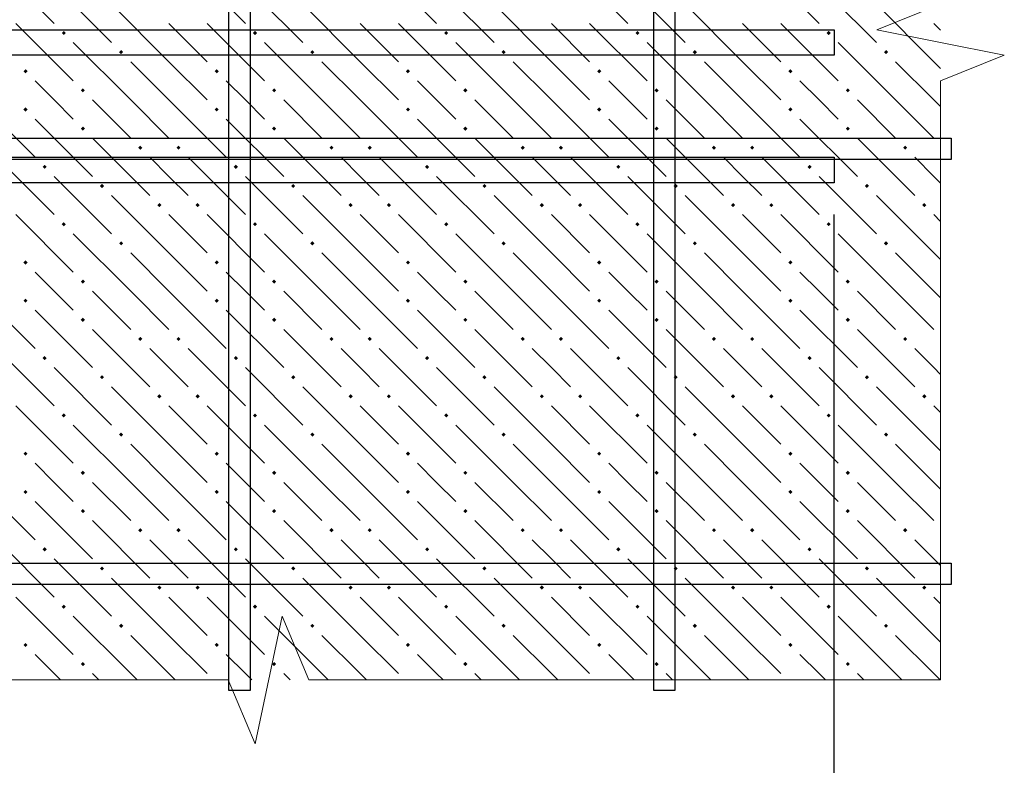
# Model space of a CAD drawing. Header units: millimetres. Extents: x 40580 to 1930067, y -240640 to 81020.
# Tile 408 of 656: x 1116029 to 1119118, y -192336 to -189997. Entities that reach past the tile are written whole.
import ezdxf

# ---------------------------------------------------------------- set-up
doc = ezdxf.new("R2010")
doc.units = ezdxf.units.MM
for name, color, linetype, lineweight in [('Standard', 7, 'Continuous', 25), ('ЖБ Перекрытие верхний уровень', 7, 'Continuous', 35), ('Примечания', 7, 'Continuous', 13), ('Ребро вкладыша арматура S1', 52, 'Continuous', 25), ('Фоновоя арматура Х1', 52, 'Continuous', 25)]:
    doc.layers.add(name, color=color, linetype=linetype, lineweight=lineweight)

msp = doc.modelspace()

# ---------------------------------------------------------------- hatches: boundary and pattern name
at = {"layer": 'ЖБ Перекрытие верхний уровень', "linetype": 'Continuous', "lineweight": -3, "transparency": 33554687}
for points in [[(1116160.9, -190038.3), (1116167.4, -190031.8), (1116173.9, -190038.3), (1116167.4, -190044.8)], [(1116760.9, -190038.3), (1116767.4, -190031.8), (1116773.9, -190038.3), (1116767.4, -190044.8)], [(1117360.9, -190038.3), (1117367.4, -190031.8), (1117373.9, -190038.3), (1117367.4, -190044.8)], [(1117960.9, -190038.3), (1117967.4, -190031.8), (1117973.9, -190038.3), (1117967.4, -190044.8)], [(1118560.9, -190038.3), (1118567.4, -190031.8), (1118573.9, -190038.3), (1118567.4, -190044.8)], [(1116340.9, -190098.3), (1116347.4, -190091.8), (1116353.9, -190098.3), (1116347.4, -190104.8)], [(1116940.9, -190098.3), (1116947.4, -190091.8), (1116953.9, -190098.3), (1116947.4, -190104.8)], [(1117540.9, -190098.3), (1117547.4, -190091.8), (1117553.9, -190098.3), (1117547.4, -190104.8)], [(1118140.9, -190098.3), (1118147.4, -190091.8), (1118153.9, -190098.3), (1118147.4, -190104.8)], [(1118740.9, -190098.3), (1118747.4, -190091.8), (1118753.9, -190098.3), (1118747.4, -190104.8)], [(1116040.9, -190158.3), (1116047.4, -190151.8), (1116053.9, -190158.3), (1116047.4, -190164.8)], [(1116640.9, -190158.3), (1116647.4, -190151.8), (1116653.9, -190158.3), (1116647.4, -190164.8)], [(1117240.9, -190158.3), (1117247.4, -190151.8), (1117253.9, -190158.3), (1117247.4, -190164.8)], [(1117840.9, -190158.3), (1117847.4, -190151.8), (1117853.9, -190158.3), (1117847.4, -190164.8)], [(1118440.9, -190158.3), (1118447.4, -190151.8), (1118453.9, -190158.3), (1118447.4, -190164.8)], [(1116220.9, -190218.3), (1116227.4, -190211.8), (1116233.9, -190218.3), (1116227.4, -190224.8)], [(1116820.9, -190218.3), (1116827.4, -190211.8), (1116833.9, -190218.3), (1116827.4, -190224.8)], [(1117420.9, -190218.3), (1117427.4, -190211.8), (1117433.9, -190218.3), (1117427.4, -190224.8)], [(1118020.9, -190218.3), (1118027.4, -190211.8), (1118033.9, -190218.3), (1118027.4, -190224.8)], [(1118620.9, -190218.3), (1118627.4, -190211.8), (1118633.9, -190218.3), (1118627.4, -190224.8)], [(1116040.9, -190278.3), (1116047.4, -190271.8), (1116053.9, -190278.3), (1116047.4, -190284.8)], [(1116640.9, -190278.3), (1116647.4, -190271.8), (1116653.9, -190278.3), (1116647.4, -190284.8)], [(1117240.9, -190278.3), (1117247.4, -190271.8), (1117253.9, -190278.3), (1117247.4, -190284.8)], [(1117840.9, -190278.3), (1117847.4, -190271.8), (1117853.9, -190278.3), (1117847.4, -190284.8)], [(1118440.9, -190278.3), (1118447.4, -190271.8), (1118453.9, -190278.3), (1118447.4, -190284.8)], [(1116220.9, -190338.3), (1116227.4, -190331.8), (1116233.9, -190338.3), (1116227.4, -190344.8)], [(1116820.9, -190338.3), (1116827.4, -190331.8), (1116833.9, -190338.3), (1116827.4, -190344.8)], [(1117420.9, -190338.3), (1117427.4, -190331.8), (1117433.9, -190338.3), (1117427.4, -190344.8)], [(1118020.9, -190338.3), (1118027.4, -190331.8), (1118033.9, -190338.3), (1118027.4, -190344.8)], [(1118620.9, -190338.3), (1118627.4, -190331.8), (1118633.9, -190338.3), (1118627.4, -190344.8)], [(1116400.9, -190398.3), (1116407.4, -190391.8), (1116413.9, -190398.3), (1116407.4, -190404.8)], [(1116520.9, -190398.3), (1116527.4, -190391.8), (1116533.9, -190398.3), (1116527.4, -190404.8)], [(1117000.9, -190398.3), (1117007.4, -190391.8), (1117013.9, -190398.3), (1117007.4, -190404.8)], [(1117120.9, -190398.3), (1117127.4, -190391.8), (1117133.9, -190398.3), (1117127.4, -190404.8)], [(1117600.9, -190398.3), (1117607.4, -190391.8), (1117613.9, -190398.3), (1117607.4, -190404.8)], [(1117720.9, -190398.3), (1117727.4, -190391.8), (1117733.9, -190398.3), (1117727.4, -190404.8)], [(1118200.9, -190398.3), (1118207.4, -190391.8), (1118213.9, -190398.3), (1118207.4, -190404.8)], [(1118320.9, -190398.3), (1118327.4, -190391.8), (1118333.9, -190398.3), (1118327.4, -190404.8)], [(1118800.9, -190398.3), (1118807.4, -190391.8), (1118813.9, -190398.3), (1118807.4, -190404.8)], [(1116100.9, -190458.3), (1116107.4, -190451.8), (1116113.9, -190458.3), (1116107.4, -190464.8)], [(1116700.9, -190458.3), (1116707.4, -190451.8), (1116713.9, -190458.3), (1116707.4, -190464.8)], [(1117300.9, -190458.3), (1117307.4, -190451.8), (1117313.9, -190458.3), (1117307.4, -190464.8)], [(1117900.9, -190458.3), (1117907.4, -190451.8), (1117913.9, -190458.3), (1117907.4, -190464.8)], [(1118500.9, -190458.3), (1118507.4, -190451.8), (1118513.9, -190458.3), (1118507.4, -190464.8)], [(1116280.9, -190518.3), (1116287.4, -190511.8), (1116293.9, -190518.3), (1116287.4, -190524.8)], [(1116880.9, -190518.3), (1116887.4, -190511.8), (1116893.9, -190518.3), (1116887.4, -190524.8)], [(1117480.9, -190518.3), (1117487.4, -190511.8), (1117493.9, -190518.3), (1117487.4, -190524.8)], [(1118080.9, -190518.3), (1118087.4, -190511.8), (1118093.9, -190518.3), (1118087.4, -190524.8)], [(1118680.9, -190518.3), (1118687.4, -190511.8), (1118693.9, -190518.3), (1118687.4, -190524.8)], [(1116460.9, -190578.3), (1116467.4, -190571.8), (1116473.9, -190578.3), (1116467.4, -190584.8)], [(1116580.9, -190578.3), (1116587.4, -190571.8), (1116593.9, -190578.3), (1116587.4, -190584.8)], [(1117060.9, -190578.3), (1117067.4, -190571.8), (1117073.9, -190578.3), (1117067.4, -190584.8)], [(1117180.9, -190578.3), (1117187.4, -190571.8), (1117193.9, -190578.3), (1117187.4, -190584.8)], [(1117660.9, -190578.3), (1117667.4, -190571.8), (1117673.9, -190578.3), (1117667.4, -190584.8)], [(1117780.9, -190578.3), (1117787.4, -190571.8), (1117793.9, -190578.3), (1117787.4, -190584.8)], [(1118260.9, -190578.3), (1118267.4, -190571.8), (1118273.9, -190578.3), (1118267.4, -190584.8)], [(1118380.9, -190578.3), (1118387.4, -190571.8), (1118393.9, -190578.3), (1118387.4, -190584.8)], [(1118860.9, -190578.3), (1118867.4, -190571.8), (1118873.9, -190578.3), (1118867.4, -190584.8)], [(1116160.9, -190638.3), (1116167.4, -190631.8), (1116173.9, -190638.3), (1116167.4, -190644.8)], [(1116760.9, -190638.3), (1116767.4, -190631.8), (1116773.9, -190638.3), (1116767.4, -190644.8)], [(1117360.9, -190638.3), (1117367.4, -190631.8), (1117373.9, -190638.3), (1117367.4, -190644.8)], [(1117960.9, -190638.3), (1117967.4, -190631.8), (1117973.9, -190638.3), (1117967.4, -190644.8)], [(1118560.9, -190638.3), (1118567.4, -190631.8), (1118573.9, -190638.3), (1118567.4, -190644.8)], [(1116340.9, -190698.3), (1116347.4, -190691.8), (1116353.9, -190698.3), (1116347.4, -190704.8)], [(1116940.9, -190698.3), (1116947.4, -190691.8), (1116953.9, -190698.3), (1116947.4, -190704.8)], [(1117540.9, -190698.3), (1117547.4, -190691.8), (1117553.9, -190698.3), (1117547.4, -190704.8)], [(1118140.9, -190698.3), (1118147.4, -190691.8), (1118153.9, -190698.3), (1118147.4, -190704.8)], [(1118740.9, -190698.3), (1118747.4, -190691.8), (1118753.9, -190698.3), (1118747.4, -190704.8)], [(1116040.9, -190758.3), (1116047.4, -190751.8), (1116053.9, -190758.3), (1116047.4, -190764.8)], [(1116640.9, -190758.3), (1116647.4, -190751.8), (1116653.9, -190758.3), (1116647.4, -190764.8)], [(1117240.9, -190758.3), (1117247.4, -190751.8), (1117253.9, -190758.3), (1117247.4, -190764.8)], [(1117840.9, -190758.3), (1117847.4, -190751.8), (1117853.9, -190758.3), (1117847.4, -190764.8)], [(1118440.9, -190758.3), (1118447.4, -190751.8), (1118453.9, -190758.3), (1118447.4, -190764.8)], [(1116220.9, -190818.3), (1116227.4, -190811.8), (1116233.9, -190818.3), (1116227.4, -190824.8)], [(1116820.9, -190818.3), (1116827.4, -190811.8), (1116833.9, -190818.3), (1116827.4, -190824.8)], [(1117420.9, -190818.3), (1117427.4, -190811.8), (1117433.9, -190818.3), (1117427.4, -190824.8)], [(1118020.9, -190818.3), (1118027.4, -190811.8), (1118033.9, -190818.3), (1118027.4, -190824.8)], [(1118620.9, -190818.3), (1118627.4, -190811.8), (1118633.9, -190818.3), (1118627.4, -190824.8)], [(1116040.9, -190878.3), (1116047.4, -190871.8), (1116053.9, -190878.3), (1116047.4, -190884.8)], [(1116640.9, -190878.3), (1116647.4, -190871.8), (1116653.9, -190878.3), (1116647.4, -190884.8)], [(1117240.9, -190878.3), (1117247.4, -190871.8), (1117253.9, -190878.3), (1117247.4, -190884.8)], [(1117840.9, -190878.3), (1117847.4, -190871.8), (1117853.9, -190878.3), (1117847.4, -190884.8)], [(1118440.9, -190878.3), (1118447.4, -190871.8), (1118453.9, -190878.3), (1118447.4, -190884.8)], [(1116220.9, -190938.3), (1116227.4, -190931.8), (1116233.9, -190938.3), (1116227.4, -190944.8)], [(1116820.9, -190938.3), (1116827.4, -190931.8), (1116833.9, -190938.3), (1116827.4, -190944.8)], [(1117420.9, -190938.3), (1117427.4, -190931.8), (1117433.9, -190938.3), (1117427.4, -190944.8)], [(1118020.9, -190938.3), (1118027.4, -190931.8), (1118033.9, -190938.3), (1118027.4, -190944.8)], [(1118620.9, -190938.3), (1118627.4, -190931.8), (1118633.9, -190938.3), (1118627.4, -190944.8)], [(1116400.9, -190998.3), (1116407.4, -190991.8), (1116413.9, -190998.3), (1116407.4, -191004.8)], [(1116520.9, -190998.3), (1116527.4, -190991.8), (1116533.9, -190998.3), (1116527.4, -191004.8)], [(1117000.9, -190998.3), (1117007.4, -190991.8), (1117013.9, -190998.3), (1117007.4, -191004.8)], [(1117120.9, -190998.3), (1117127.4, -190991.8), (1117133.9, -190998.3), (1117127.4, -191004.8)], [(1117600.9, -190998.3), (1117607.4, -190991.8), (1117613.9, -190998.3), (1117607.4, -191004.8)], [(1117720.9, -190998.3), (1117727.4, -190991.8), (1117733.9, -190998.3), (1117727.4, -191004.8)], [(1118200.9, -190998.3), (1118207.4, -190991.8), (1118213.9, -190998.3), (1118207.4, -191004.8)], [(1118320.9, -190998.3), (1118327.4, -190991.8), (1118333.9, -190998.3), (1118327.4, -191004.8)], [(1118800.9, -190998.3), (1118807.4, -190991.8), (1118813.9, -190998.3), (1118807.4, -191004.8)], [(1116100.9, -191058.3), (1116107.4, -191051.8), (1116113.9, -191058.3), (1116107.4, -191064.8)], [(1116700.9, -191058.3), (1116707.4, -191051.8), (1116713.9, -191058.3), (1116707.4, -191064.8)], [(1117300.9, -191058.3), (1117307.4, -191051.8), (1117313.9, -191058.3), (1117307.4, -191064.8)], [(1117900.9, -191058.3), (1117907.4, -191051.8), (1117913.9, -191058.3), (1117907.4, -191064.8)], [(1118500.9, -191058.3), (1118507.4, -191051.8), (1118513.9, -191058.3), (1118507.4, -191064.8)], [(1116280.9, -191118.3), (1116287.4, -191111.8), (1116293.9, -191118.3), (1116287.4, -191124.8)], [(1116880.9, -191118.3), (1116887.4, -191111.8), (1116893.9, -191118.3), (1116887.4, -191124.8)], [(1117480.9, -191118.3), (1117487.4, -191111.8), (1117493.9, -191118.3), (1117487.4, -191124.8)], [(1118080.9, -191118.3), (1118087.4, -191111.8), (1118093.9, -191118.3), (1118087.4, -191124.8)], [(1118680.9, -191118.3), (1118687.4, -191111.8), (1118693.9, -191118.3), (1118687.4, -191124.8)], [(1116460.9, -191178.3), (1116467.4, -191171.8), (1116473.9, -191178.3), (1116467.4, -191184.8)], [(1116580.9, -191178.3), (1116587.4, -191171.8), (1116593.9, -191178.3), (1116587.4, -191184.8)], [(1117060.9, -191178.3), (1117067.4, -191171.8), (1117073.9, -191178.3), (1117067.4, -191184.8)], [(1117180.9, -191178.3), (1117187.4, -191171.8), (1117193.9, -191178.3), (1117187.4, -191184.8)], [(1117660.9, -191178.3), (1117667.4, -191171.8), (1117673.9, -191178.3), (1117667.4, -191184.8)], [(1117780.9, -191178.3), (1117787.4, -191171.8), (1117793.9, -191178.3), (1117787.4, -191184.8)], [(1118260.9, -191178.3), (1118267.4, -191171.8), (1118273.9, -191178.3), (1118267.4, -191184.8)], [(1118380.9, -191178.3), (1118387.4, -191171.8), (1118393.9, -191178.3), (1118387.4, -191184.8)], [(1118860.9, -191178.3), (1118867.4, -191171.8), (1118873.9, -191178.3), (1118867.4, -191184.8)], [(1116160.9, -191238.3), (1116167.4, -191231.8), (1116173.9, -191238.3), (1116167.4, -191244.8)], [(1116760.9, -191238.3), (1116767.4, -191231.8), (1116773.9, -191238.3), (1116767.4, -191244.8)], [(1117360.9, -191238.3), (1117367.4, -191231.8), (1117373.9, -191238.3), (1117367.4, -191244.8)], [(1117960.9, -191238.3), (1117967.4, -191231.8), (1117973.9, -191238.3), (1117967.4, -191244.8)], [(1118560.9, -191238.3), (1118567.4, -191231.8), (1118573.9, -191238.3), (1118567.4, -191244.8)], [(1116340.9, -191298.3), (1116347.4, -191291.8), (1116353.9, -191298.3), (1116347.4, -191304.8)], [(1116940.9, -191298.3), (1116947.4, -191291.8), (1116953.9, -191298.3), (1116947.4, -191304.8)], [(1117540.9, -191298.3), (1117547.4, -191291.8), (1117553.9, -191298.3), (1117547.4, -191304.8)], [(1118140.9, -191298.3), (1118147.4, -191291.8), (1118153.9, -191298.3), (1118147.4, -191304.8)], [(1118740.9, -191298.3), (1118747.4, -191291.8), (1118753.9, -191298.3), (1118747.4, -191304.8)], [(1116040.9, -191358.3), (1116047.4, -191351.8), (1116053.9, -191358.3), (1116047.4, -191364.8)], [(1116640.9, -191358.3), (1116647.4, -191351.8), (1116653.9, -191358.3), (1116647.4, -191364.8)], [(1117240.9, -191358.3), (1117247.4, -191351.8), (1117253.9, -191358.3), (1117247.4, -191364.8)], [(1117840.9, -191358.3), (1117847.4, -191351.8), (1117853.9, -191358.3), (1117847.4, -191364.8)], [(1118440.9, -191358.3), (1118447.4, -191351.8), (1118453.9, -191358.3), (1118447.4, -191364.8)], [(1116220.9, -191418.3), (1116227.4, -191411.8), (1116233.9, -191418.3), (1116227.4, -191424.8)], [(1116820.9, -191418.3), (1116827.4, -191411.8), (1116833.9, -191418.3), (1116827.4, -191424.8)], [(1117420.9, -191418.3), (1117427.4, -191411.8), (1117433.9, -191418.3), (1117427.4, -191424.8)], [(1118020.9, -191418.3), (1118027.4, -191411.8), (1118033.9, -191418.3), (1118027.4, -191424.8)], [(1118620.9, -191418.3), (1118627.4, -191411.8), (1118633.9, -191418.3), (1118627.4, -191424.8)], [(1116040.9, -191478.3), (1116047.4, -191471.8), (1116053.9, -191478.3), (1116047.4, -191484.8)], [(1116640.9, -191478.3), (1116647.4, -191471.8), (1116653.9, -191478.3), (1116647.4, -191484.8)], [(1117240.9, -191478.3), (1117247.4, -191471.8), (1117253.9, -191478.3), (1117247.4, -191484.8)], [(1117840.9, -191478.3), (1117847.4, -191471.8), (1117853.9, -191478.3), (1117847.4, -191484.8)], [(1118440.9, -191478.3), (1118447.4, -191471.8), (1118453.9, -191478.3), (1118447.4, -191484.8)], [(1116220.9, -191538.3), (1116227.4, -191531.8), (1116233.9, -191538.3), (1116227.4, -191544.8)], [(1116820.9, -191538.3), (1116827.4, -191531.8), (1116833.9, -191538.3), (1116827.4, -191544.8)], [(1117420.9, -191538.3), (1117427.4, -191531.8), (1117433.9, -191538.3), (1117427.4, -191544.8)], [(1118020.9, -191538.3), (1118027.4, -191531.8), (1118033.9, -191538.3), (1118027.4, -191544.8)], [(1118620.9, -191538.3), (1118627.4, -191531.8), (1118633.9, -191538.3), (1118627.4, -191544.8)], [(1116400.9, -191598.3), (1116407.4, -191591.8), (1116413.9, -191598.3), (1116407.4, -191604.8)], [(1116520.9, -191598.3), (1116527.4, -191591.8), (1116533.9, -191598.3), (1116527.4, -191604.8)], [(1117000.9, -191598.3), (1117007.4, -191591.8), (1117013.9, -191598.3), (1117007.4, -191604.8)], [(1117120.9, -191598.3), (1117127.4, -191591.8), (1117133.9, -191598.3), (1117127.4, -191604.8)], [(1117600.9, -191598.3), (1117607.4, -191591.8), (1117613.9, -191598.3), (1117607.4, -191604.8)], [(1117720.9, -191598.3), (1117727.4, -191591.8), (1117733.9, -191598.3), (1117727.4, -191604.8)], [(1118200.9, -191598.3), (1118207.4, -191591.8), (1118213.9, -191598.3), (1118207.4, -191604.8)], [(1118320.9, -191598.3), (1118327.4, -191591.8), (1118333.9, -191598.3), (1118327.4, -191604.8)], [(1118800.9, -191598.3), (1118807.4, -191591.8), (1118813.9, -191598.3), (1118807.4, -191604.8)], [(1116100.9, -191658.3), (1116107.4, -191651.8), (1116113.9, -191658.3), (1116107.4, -191664.8)], [(1116700.9, -191658.3), (1116707.4, -191651.8), (1116713.9, -191658.3), (1116707.4, -191664.8)], [(1117300.9, -191658.3), (1117307.4, -191651.8), (1117313.9, -191658.3), (1117307.4, -191664.8)], [(1117900.9, -191658.3), (1117907.4, -191651.8), (1117913.9, -191658.3), (1117907.4, -191664.8)], [(1118500.9, -191658.3), (1118507.4, -191651.8), (1118513.9, -191658.3), (1118507.4, -191664.8)], [(1116280.9, -191718.3), (1116287.4, -191711.8), (1116293.9, -191718.3), (1116287.4, -191724.8)], [(1116880.9, -191718.3), (1116887.4, -191711.8), (1116893.9, -191718.3), (1116887.4, -191724.8)], [(1117480.9, -191718.3), (1117487.4, -191711.8), (1117493.9, -191718.3), (1117487.4, -191724.8)], [(1118080.9, -191718.3), (1118087.4, -191711.8), (1118093.9, -191718.3), (1118087.4, -191724.8)], [(1118680.9, -191718.3), (1118687.4, -191711.8), (1118693.9, -191718.3), (1118687.4, -191724.8)], [(1116460.9, -191778.3), (1116467.4, -191771.8), (1116473.9, -191778.3), (1116467.4, -191784.8)], [(1116580.9, -191778.3), (1116587.4, -191771.8), (1116593.9, -191778.3), (1116587.4, -191784.8)], [(1117060.9, -191778.3), (1117067.4, -191771.8), (1117073.9, -191778.3), (1117067.4, -191784.8)], [(1117180.9, -191778.3), (1117187.4, -191771.8), (1117193.9, -191778.3), (1117187.4, -191784.8)], [(1117660.9, -191778.3), (1117667.4, -191771.8), (1117673.9, -191778.3), (1117667.4, -191784.8)], [(1117780.9, -191778.3), (1117787.4, -191771.8), (1117793.9, -191778.3), (1117787.4, -191784.8)], [(1118260.9, -191778.3), (1118267.4, -191771.8), (1118273.9, -191778.3), (1118267.4, -191784.8)], [(1118380.9, -191778.3), (1118387.4, -191771.8), (1118393.9, -191778.3), (1118387.4, -191784.8)], [(1118860.9, -191778.3), (1118867.4, -191771.8), (1118873.9, -191778.3), (1118867.4, -191784.8)], [(1116160.9, -191838.3), (1116167.4, -191831.8), (1116173.9, -191838.3), (1116167.4, -191844.8)], [(1116760.9, -191838.3), (1116767.4, -191831.8), (1116773.9, -191838.3), (1116767.4, -191844.8)], [(1117360.9, -191838.3), (1117367.4, -191831.8), (1117373.9, -191838.3), (1117367.4, -191844.8)], [(1117960.9, -191838.3), (1117967.4, -191831.8), (1117973.9, -191838.3), (1117967.4, -191844.8)], [(1118560.9, -191838.3), (1118567.4, -191831.8), (1118573.9, -191838.3), (1118567.4, -191844.8)], [(1116340.9, -191898.3), (1116347.4, -191891.8), (1116353.9, -191898.3), (1116347.4, -191904.8)], [(1116940.9, -191898.3), (1116947.4, -191891.8), (1116953.9, -191898.3), (1116947.4, -191904.8)], [(1117540.9, -191898.3), (1117547.4, -191891.8), (1117553.9, -191898.3), (1117547.4, -191904.8)], [(1118140.9, -191898.3), (1118147.4, -191891.8), (1118153.9, -191898.3), (1118147.4, -191904.8)], [(1118740.9, -191898.3), (1118747.4, -191891.8), (1118753.9, -191898.3), (1118747.4, -191904.8)], [(1116040.9, -191958.3), (1116047.4, -191951.8), (1116053.9, -191958.3), (1116047.4, -191964.8)], [(1116640.9, -191958.3), (1116647.4, -191951.8), (1116653.9, -191958.3), (1116647.4, -191964.8)], [(1117240.9, -191958.3), (1117247.4, -191951.8), (1117253.9, -191958.3), (1117247.4, -191964.8)], [(1117840.9, -191958.3), (1117847.4, -191951.8), (1117853.9, -191958.3), (1117847.4, -191964.8)], [(1118440.9, -191958.3), (1118447.4, -191951.8), (1118453.9, -191958.3), (1118447.4, -191964.8)], [(1116220.9, -192018.3), (1116227.4, -192011.8), (1116233.9, -192018.3), (1116227.4, -192024.8)], [(1116820.9, -192018.3), (1116827.4, -192011.8), (1116833.9, -192018.3), (1116827.4, -192024.8)], [(1117420.9, -192018.3), (1117427.4, -192011.8), (1117433.9, -192018.3), (1117427.4, -192024.8)], [(1118020.9, -192018.3), (1118027.4, -192011.8), (1118033.9, -192018.3), (1118027.4, -192024.8)], [(1118620.9, -192018.3), (1118627.4, -192011.8), (1118633.9, -192018.3), (1118627.4, -192024.8)]]:
    msp.add_hatch(color=7, dxfattribs=at).paths.add_polyline_path(points, flags=16)

# ---------------------------------------------------------------- linework, layer by layer
at = {"layer": 'Standard', "color": 251, "linetype": 'Continuous', "lineweight": -3, "true_color": 0x656565, "transparency": 33554687}
msp.add_line((1118585.1, -192601.6), (1118585.1, -190608.2), dxfattribs=at)
at = {"layer": 'ЖБ Перекрытие верхний уровень', "color": 9, "linetype": 'Continuous', "lineweight": -3, "true_color": 0xc7c7c7, "transparency": 33554687}
for p, q in [((1115957.4, -189828.3), (1116137.4, -190008.3)), ((1116557.4, -189828.3), (1116737.4, -190008.3)), ((1117157.4, -189828.3), (1117337.4, -190008.3)), ((1117757.4, -189828.3), (1117937.4, -190008.3)), ((1118357.4, -189828.3), (1118537.4, -190008.3)), ((1116137.4, -189888.3), (1116317.4, -190068.3)), ((1116737.4, -189888.3), (1116917.4, -190068.3)), ((1117337.4, -189888.3), (1117517.4, -190068.3)), ((1117937.4, -189888.3), (1118117.4, -190068.3)), ((1118537.4, -189888.3), (1118717.4, -190068.3)), ((1116497.4, -190128.3), (1116317.4, -189948.3)), ((1117097.4, -190128.3), (1116917.4, -189948.3)), ((1117697.4, -190128.3), (1117517.4, -189948.3)), ((1118297.4, -190128.3), (1118117.4, -189948.3)), ((1118897.4, -190128.3), (1118717.4, -189948.3)), ((1116017.4, -190008.3), (1116197.4, -190188.3)), ((1116497.4, -190008.3), (1116617.4, -190128.3)), ((1116617.4, -190008.3), (1116797.4, -190188.3)), ((1117097.4, -190008.3), (1117217.4, -190128.3)), ((1117217.4, -190008.3), (1117397.4, -190188.3)), ((1117697.4, -190008.3), (1117817.4, -190128.3)), ((1117817.4, -190008.3), (1117997.4, -190188.3)), ((1118297.4, -190008.3), (1118417.4, -190128.3)), ((1118417.4, -190008.3), (1118597.4, -190188.3)), ((1118897.4, -190008.3), (1118918.4, -190029.4)), ((1116377.4, -190248.3), (1116197.4, -190068.3)), ((1116977.4, -190248.3), (1116797.4, -190068.3)), ((1117577.4, -190248.3), (1117397.4, -190068.3)), ((1118177.4, -190248.3), (1117997.4, -190068.3)), ((1118777.4, -190248.3), (1118597.4, -190068.3)), ((1116377.4, -190128.3), (1116497.4, -190248.3)), ((1116497.4, -190128.3), (1116617.4, -190248.3)), ((1116977.4, -190128.3), (1117097.4, -190248.3)), ((1117097.4, -190128.3), (1117217.4, -190248.3)), ((1117577.4, -190128.3), (1117697.4, -190248.3)), ((1117697.4, -190128.3), (1117817.4, -190248.3)), ((1118177.4, -190128.3), (1118297.4, -190248.3)), ((1118297.4, -190128.3), (1118417.4, -190248.3)), ((1118777.4, -190128.3), (1118897.4, -190248.3)), ((1118897.4, -190128.3), (1118918.4, -190149.4)), ((1116137.4, -190248.3), (1116077.4, -190188.3)), ((1116737.4, -190248.3), (1116677.4, -190188.3)), ((1117337.4, -190248.3), (1117277.4, -190188.3)), ((1117937.4, -190248.3), (1117877.4, -190188.3)), ((1118537.4, -190248.3), (1118477.4, -190188.3)), ((1115897.4, -190248.3), (1116077.4, -190428.3)), ((1116197.4, -190308.3), (1116137.4, -190248.3)), ((1116257.4, -190248.3), (1116377.4, -190368.3)), ((1116377.4, -190248.3), (1116497.4, -190368.3)), ((1116497.4, -190248.3), (1116677.4, -190428.3)), ((1116797.4, -190308.3), (1116737.4, -190248.3)), ((1116857.4, -190248.3), (1116977.4, -190368.3)), ((1116977.4, -190248.3), (1117097.4, -190368.3)), ((1117097.4, -190248.3), (1117277.4, -190428.3)), ((1117397.4, -190308.3), (1117337.4, -190248.3)), ((1117457.4, -190248.3), (1117577.4, -190368.3)), ((1117577.4, -190248.3), (1117697.4, -190368.3)), ((1117697.4, -190248.3), (1117877.4, -190428.3)), ((1117997.4, -190308.3), (1117937.4, -190248.3)), ((1118057.4, -190248.3), (1118177.4, -190368.3)), ((1118177.4, -190248.3), (1118297.4, -190368.3)), ((1118297.4, -190248.3), (1118477.4, -190428.3)), ((1118597.4, -190308.3), (1118537.4, -190248.3)), ((1118657.4, -190248.3), (1118777.4, -190368.3)), ((1118777.4, -190248.3), (1118897.4, -190368.3)), ((1118897.4, -190248.3), (1118918.4, -190269.4)), ((1116077.4, -190308.3), (1116257.4, -190488.3)), ((1116677.4, -190308.3), (1116857.4, -190488.3)), ((1117277.4, -190308.3), (1117457.4, -190488.3)), ((1117877.4, -190308.3), (1118057.4, -190488.3)), ((1118477.4, -190308.3), (1118657.4, -190488.3)), ((1116257.4, -190368.3), (1116437.4, -190548.3)), ((1116857.4, -190368.3), (1117037.4, -190548.3)), ((1117457.4, -190368.3), (1117637.4, -190548.3)), ((1118057.4, -190368.3), (1118237.4, -190548.3)), ((1118657.4, -190368.3), (1118837.4, -190548.3)), ((1115957.4, -190428.3), (1116137.4, -190608.3)), ((1116497.4, -190488.3), (1116437.4, -190428.3)), ((1116557.4, -190428.3), (1116737.4, -190608.3)), ((1117097.4, -190488.3), (1117037.4, -190428.3)), ((1117157.4, -190428.3), (1117337.4, -190608.3)), ((1117697.4, -190488.3), (1117637.4, -190428.3)), ((1117757.4, -190428.3), (1117937.4, -190608.3)), ((1118297.4, -190488.3), (1118237.4, -190428.3)), ((1118357.4, -190428.3), (1118537.4, -190608.3)), ((1118897.4, -190488.3), (1118837.4, -190428.3)), ((1116137.4, -190488.3), (1116317.4, -190668.3)), ((1116557.4, -190548.3), (1116497.4, -190488.3)), ((1116737.4, -190488.3), (1116917.4, -190668.3)), ((1117157.4, -190548.3), (1117097.4, -190488.3)), ((1117337.4, -190488.3), (1117517.4, -190668.3)), ((1117757.4, -190548.3), (1117697.4, -190488.3)), ((1117937.4, -190488.3), (1118117.4, -190668.3)), ((1118357.4, -190548.3), (1118297.4, -190488.3)), ((1118537.4, -190488.3), (1118717.4, -190668.3)), ((1118918.4, -190509.4), (1118897.4, -190488.3)), ((1116497.4, -190728.3), (1116317.4, -190548.3)), ((1117097.4, -190728.3), (1116917.4, -190548.3)), ((1117697.4, -190728.3), (1117517.4, -190548.3)), ((1118297.4, -190728.3), (1118117.4, -190548.3)), ((1118897.4, -190728.3), (1118717.4, -190548.3)), ((1116017.4, -190608.3), (1116197.4, -190788.3)), ((1116497.4, -190608.3), (1116617.4, -190728.3)), ((1116617.4, -190608.3), (1116797.4, -190788.3)), ((1117097.4, -190608.3), (1117217.4, -190728.3)), ((1117217.4, -190608.3), (1117397.4, -190788.3)), ((1117697.4, -190608.3), (1117817.4, -190728.3)), ((1117817.4, -190608.3), (1117997.4, -190788.3)), ((1118297.4, -190608.3), (1118417.4, -190728.3)), ((1118417.4, -190608.3), (1118597.4, -190788.3)), ((1118897.4, -190608.3), (1118918.4, -190629.4)), ((1116377.4, -190848.3), (1116197.4, -190668.3)), ((1116977.4, -190848.3), (1116797.4, -190668.3)), ((1117577.4, -190848.3), (1117397.4, -190668.3)), ((1118177.4, -190848.3), (1117997.4, -190668.3)), ((1118777.4, -190848.3), (1118597.4, -190668.3)), ((1116377.4, -190728.3), (1116497.4, -190848.3)), ((1116497.4, -190728.3), (1116617.4, -190848.3)), ((1116977.4, -190728.3), (1117097.4, -190848.3)), ((1117097.4, -190728.3), (1117217.4, -190848.3)), ((1117577.4, -190728.3), (1117697.4, -190848.3)), ((1117697.4, -190728.3), (1117817.4, -190848.3)), ((1118177.4, -190728.3), (1118297.4, -190848.3)), ((1118297.4, -190728.3), (1118417.4, -190848.3)), ((1118777.4, -190728.3), (1118897.4, -190848.3)), ((1118897.4, -190728.3), (1118918.4, -190749.4)), ((1116137.4, -190848.3), (1116077.4, -190788.3)), ((1116737.4, -190848.3), (1116677.4, -190788.3)), ((1117337.4, -190848.3), (1117277.4, -190788.3)), ((1117937.4, -190848.3), (1117877.4, -190788.3)), ((1118537.4, -190848.3), (1118477.4, -190788.3)), ((1115897.4, -190848.3), (1116077.4, -191028.3)), ((1116197.4, -190908.3), (1116137.4, -190848.3)), ((1116257.4, -190848.3), (1116377.4, -190968.3)), ((1116377.4, -190848.3), (1116497.4, -190968.3)), ((1116497.4, -190848.3), (1116677.4, -191028.3)), ((1116797.4, -190908.3), (1116737.4, -190848.3)), ((1116857.4, -190848.3), (1116977.4, -190968.3)), ((1116977.4, -190848.3), (1117097.4, -190968.3)), ((1117097.4, -190848.3), (1117277.4, -191028.3)), ((1117397.4, -190908.3), (1117337.4, -190848.3)), ((1117457.4, -190848.3), (1117577.4, -190968.3)), ((1117577.4, -190848.3), (1117697.4, -190968.3)), ((1117697.4, -190848.3), (1117877.4, -191028.3)), ((1117997.4, -190908.3), (1117937.4, -190848.3)), ((1118057.4, -190848.3), (1118177.4, -190968.3)), ((1118177.4, -190848.3), (1118297.4, -190968.3)), ((1118297.4, -190848.3), (1118477.4, -191028.3)), ((1118597.4, -190908.3), (1118537.4, -190848.3)), ((1118657.4, -190848.3), (1118777.4, -190968.3)), ((1118777.4, -190848.3), (1118897.4, -190968.3)), ((1118897.4, -190848.3), (1118918.4, -190869.4)), ((1116077.4, -190908.3), (1116257.4, -191088.3)), ((1116677.4, -190908.3), (1116857.4, -191088.3)), ((1117277.4, -190908.3), (1117457.4, -191088.3)), ((1117877.4, -190908.3), (1118057.4, -191088.3)), ((1118477.4, -190908.3), (1118657.4, -191088.3)), ((1116257.4, -190968.3), (1116437.4, -191148.3)), ((1116857.4, -190968.3), (1117037.4, -191148.3)), ((1117457.4, -190968.3), (1117637.4, -191148.3)), ((1118057.4, -190968.3), (1118237.4, -191148.3)), ((1118657.4, -190968.3), (1118837.4, -191148.3)), ((1115957.4, -191028.3), (1116137.4, -191208.3)), ((1116497.4, -191088.3), (1116437.4, -191028.3)), ((1116557.4, -191028.3), (1116737.4, -191208.3)), ((1117097.4, -191088.3), (1117037.4, -191028.3)), ((1117157.4, -191028.3), (1117337.4, -191208.3)), ((1117697.4, -191088.3), (1117637.4, -191028.3)), ((1117757.4, -191028.3), (1117937.4, -191208.3)), ((1118297.4, -191088.3), (1118237.4, -191028.3)), ((1118357.4, -191028.3), (1118537.4, -191208.3)), ((1118897.4, -191088.3), (1118837.4, -191028.3)), ((1116137.4, -191088.3), (1116317.4, -191268.3)), ((1116557.4, -191148.3), (1116497.4, -191088.3)), ((1116737.4, -191088.3), (1116917.4, -191268.3)), ((1117157.4, -191148.3), (1117097.4, -191088.3)), ((1117337.4, -191088.3), (1117517.4, -191268.3)), ((1117757.4, -191148.3), (1117697.4, -191088.3)), ((1117937.4, -191088.3), (1118117.4, -191268.3)), ((1118357.4, -191148.3), (1118297.4, -191088.3)), ((1118537.4, -191088.3), (1118717.4, -191268.3)), ((1118918.4, -191109.4), (1118897.4, -191088.3)), ((1116497.4, -191328.3), (1116317.4, -191148.3)), ((1117097.4, -191328.3), (1116917.4, -191148.3)), ((1117697.4, -191328.3), (1117517.4, -191148.3)), ((1118297.4, -191328.3), (1118117.4, -191148.3)), ((1118897.4, -191328.3), (1118717.4, -191148.3)), ((1116017.4, -191208.3), (1116197.4, -191388.3)), ((1116497.4, -191208.3), (1116617.4, -191328.3)), ((1116617.4, -191208.3), (1116797.4, -191388.3)), ((1117097.4, -191208.3), (1117217.4, -191328.3)), ((1117217.4, -191208.3), (1117397.4, -191388.3)), ((1117697.4, -191208.3), (1117817.4, -191328.3)), ((1117817.4, -191208.3), (1117997.4, -191388.3)), ((1118297.4, -191208.3), (1118417.4, -191328.3)), ((1118417.4, -191208.3), (1118597.4, -191388.3)), ((1118897.4, -191208.3), (1118918.4, -191229.4)), ((1116377.4, -191448.3), (1116197.4, -191268.3)), ((1116977.4, -191448.3), (1116797.4, -191268.3)), ((1117577.4, -191448.3), (1117397.4, -191268.3)), ((1118177.4, -191448.3), (1117997.4, -191268.3)), ((1118777.4, -191448.3), (1118597.4, -191268.3)), ((1116377.4, -191328.3), (1116497.4, -191448.3)), ((1116497.4, -191328.3), (1116617.4, -191448.3)), ((1116977.4, -191328.3), (1117097.4, -191448.3)), ((1117097.4, -191328.3), (1117217.4, -191448.3)), ((1117577.4, -191328.3), (1117697.4, -191448.3)), ((1117697.4, -191328.3), (1117817.4, -191448.3)), ((1118177.4, -191328.3), (1118297.4, -191448.3)), ((1118297.4, -191328.3), (1118417.4, -191448.3)), ((1118777.4, -191328.3), (1118897.4, -191448.3)), ((1118897.4, -191328.3), (1118918.4, -191349.4)), ((1116137.4, -191448.3), (1116077.4, -191388.3)), ((1116737.4, -191448.3), (1116677.4, -191388.3)), ((1117337.4, -191448.3), (1117277.4, -191388.3)), ((1117937.4, -191448.3), (1117877.4, -191388.3)), ((1118537.4, -191448.3), (1118477.4, -191388.3)), ((1115897.4, -191448.3), (1116077.4, -191628.3)), ((1116197.4, -191508.3), (1116137.4, -191448.3)), ((1116257.4, -191448.3), (1116377.4, -191568.3)), ((1116377.4, -191448.3), (1116497.4, -191568.3)), ((1116497.4, -191448.3), (1116677.4, -191628.3)), ((1116797.4, -191508.3), (1116737.4, -191448.3)), ((1116857.4, -191448.3), (1116977.4, -191568.3)), ((1116977.4, -191448.3), (1117097.4, -191568.3)), ((1117097.4, -191448.3), (1117277.4, -191628.3)), ((1117397.4, -191508.3), (1117337.4, -191448.3)), ((1117457.4, -191448.3), (1117577.4, -191568.3)), ((1117577.4, -191448.3), (1117697.4, -191568.3)), ((1117697.4, -191448.3), (1117877.4, -191628.3)), ((1117997.4, -191508.3), (1117937.4, -191448.3)), ((1118057.4, -191448.3), (1118177.4, -191568.3)), ((1118177.4, -191448.3), (1118297.4, -191568.3)), ((1118297.4, -191448.3), (1118477.4, -191628.3)), ((1118597.4, -191508.3), (1118537.4, -191448.3)), ((1118657.4, -191448.3), (1118777.4, -191568.3)), ((1118777.4, -191448.3), (1118897.4, -191568.3)), ((1118897.4, -191448.3), (1118918.4, -191469.4)), ((1116077.4, -191508.3), (1116257.4, -191688.3)), ((1116677.4, -191508.3), (1116857.4, -191688.3)), ((1117277.4, -191508.3), (1117457.4, -191688.3)), ((1117877.4, -191508.3), (1118057.4, -191688.3)), ((1118477.4, -191508.3), (1118657.4, -191688.3)), ((1116257.4, -191568.3), (1116437.4, -191748.3)), ((1116857.4, -191568.3), (1117037.4, -191748.3)), ((1117457.4, -191568.3), (1117637.4, -191748.3)), ((1118057.4, -191568.3), (1118237.4, -191748.3)), ((1118657.4, -191568.3), (1118837.4, -191748.3)), ((1115957.4, -191628.3), (1116137.4, -191808.3)), ((1116497.4, -191688.3), (1116437.4, -191628.3)), ((1116557.4, -191628.3), (1116737.4, -191808.3)), ((1117097.4, -191688.3), (1117037.4, -191628.3)), ((1117157.4, -191628.3), (1117337.4, -191808.3)), ((1117697.4, -191688.3), (1117637.4, -191628.3)), ((1117757.4, -191628.3), (1117937.4, -191808.3)), ((1118297.4, -191688.3), (1118237.4, -191628.3)), ((1118357.4, -191628.3), (1118537.4, -191808.3)), ((1118897.4, -191688.3), (1118837.4, -191628.3)), ((1116137.4, -191688.3), (1116317.4, -191868.3)), ((1116557.4, -191748.3), (1116497.4, -191688.3)), ((1116737.4, -191688.3), (1116917.4, -191868.3)), ((1117157.4, -191748.3), (1117097.4, -191688.3)), ((1117337.4, -191688.3), (1117517.4, -191868.3)), ((1117757.4, -191748.3), (1117697.4, -191688.3)), ((1117937.4, -191688.3), (1118117.4, -191868.3)), ((1118357.4, -191748.3), (1118297.4, -191688.3)), ((1118537.4, -191688.3), (1118717.4, -191868.3)), ((1118918.4, -191709.4), (1118897.4, -191688.3)), ((1116497.4, -191928.3), (1116317.4, -191748.3)), ((1117097.4, -191928.3), (1116917.4, -191748.3)), ((1117697.4, -191928.3), (1117517.4, -191748.3)), ((1118297.4, -191928.3), (1118117.4, -191748.3)), ((1118897.4, -191928.3), (1118717.4, -191748.3)), ((1116017.4, -191808.3), (1116197.4, -191988.3)), ((1116497.4, -191808.3), (1116617.4, -191928.3)), ((1116617.4, -191808.3), (1116797.4, -191988.3)), ((1117097.4, -191808.3), (1117217.4, -191928.3)), ((1117217.4, -191808.3), (1117397.4, -191988.3)), ((1117697.4, -191808.3), (1117817.4, -191928.3)), ((1117817.4, -191808.3), (1117997.4, -191988.3)), ((1118297.4, -191808.3), (1118417.4, -191928.3)), ((1118417.4, -191808.3), (1118597.4, -191988.3)), ((1118897.4, -191808.3), (1118918.4, -191829.4)), ((1116377.4, -192048.3), (1116197.4, -191868.3)), ((1116977.4, -192048.3), (1116797.4, -191868.3)), ((1117577.4, -192048.3), (1117397.4, -191868.3)), ((1118177.4, -192048.3), (1117997.4, -191868.3)), ((1118777.4, -192048.3), (1118597.4, -191868.3)), ((1116377.4, -191928.3), (1116497.4, -192048.3)), ((1116497.4, -191928.3), (1116617.4, -192048.3)), ((1116977.4, -191928.3), (1117097.4, -192048.3)), ((1117097.4, -191928.3), (1117217.4, -192048.3)), ((1117577.4, -191928.3), (1117697.4, -192048.3)), ((1117697.4, -191928.3), (1117817.4, -192048.3)), ((1118177.4, -191928.3), (1118297.4, -192048.3)), ((1118297.4, -191928.3), (1118417.4, -192048.3)), ((1118777.4, -191928.3), (1118897.4, -192048.3)), ((1118897.4, -191928.3), (1118918.4, -191949.4)), ((1116137.4, -192048.3), (1116077.4, -191988.3)), ((1116737.4, -192048.3), (1116677.4, -191988.3)), ((1117337.4, -192048.3), (1117277.4, -191988.3)), ((1117937.4, -192048.3), (1117877.4, -191988.3)), ((1118537.4, -192048.3), (1118477.4, -191988.3)), ((1116157.3, -192068.2), (1116137.4, -192048.3)), ((1116257.4, -192048.3), (1116277.3, -192068.2)), ((1116377.4, -192048.3), (1116397.3, -192068.2)), ((1116497.4, -192048.3), (1116517.3, -192068.2)), ((1116757.3, -192068.2), (1116737.4, -192048.3)), ((1116857.4, -192048.3), (1116877.3, -192068.2)), ((1116977.4, -192048.3), (1116997.3, -192068.2)), ((1117097.4, -192048.3), (1117117.3, -192068.2)), ((1117357.3, -192068.2), (1117337.4, -192048.3)), ((1117457.4, -192048.3), (1117477.3, -192068.2)), ((1117577.4, -192048.3), (1117597.3, -192068.2)), ((1117697.4, -192048.3), (1117717.3, -192068.2)), ((1117957.3, -192068.2), (1117937.4, -192048.3)), ((1118057.4, -192048.3), (1118077.3, -192068.2)), ((1118177.4, -192048.3), (1118197.3, -192068.2)), ((1118297.4, -192048.3), (1118317.3, -192068.2)), ((1118557.3, -192068.2), (1118537.4, -192048.3)), ((1118657.4, -192048.3), (1118677.3, -192068.2)), ((1118777.4, -192048.3), (1118797.3, -192068.2)), ((1118897.4, -192048.3), (1118917.3, -192068.2))]:
    msp.add_line(p, q, dxfattribs=at)
at = {"layer": 'Примечания', "color": 7, "linetype": 'Continuous', "lineweight": 13, "transparency": 33554687}
for p, q in [((1118918.4, -189948.2), (1118718.4, -190028.2)), ((1118718.4, -190028.2), (1119118.4, -190108.2)), ((1119118.4, -190108.2), (1118918.4, -190188.2)), ((1118918.4, -190188.2), (1118918.4, -192068.2)), ((1116852.3, -191868.2), (1116767.9, -192268.2)), ((1116936.6, -192068.2), (1116852.3, -191868.2)), ((1116683.6, -192068.2), (1114701.8, -192068.2)), ((1116767.9, -192268.2), (1116683.6, -192068.2)), ((1118918.4, -192068.2), (1116936.6, -192068.2)), ((1118918.4, -192068.2), (1118918.4, -192068.2))]:
    msp.add_line(p, q, dxfattribs=at)
at = {"layer": 'Ребро вкладыша арматура S1', "color": 7, "linetype": 'Continuous', "lineweight": 25, "transparency": 33554687}
for points in [[(1118585.1, -190108.2), (1105585.1, -190108.2), (1105585.1, -190028.2), (1118585.1, -190028.2), (1118585.1, -190108.2)], [(1118585.1, -190108.2), (1105585.1, -190108.2), (1105585.1, -190028.2), (1118585.1, -190028.2), (1118585.1, -190108.2)], [(1118585.1, -190508.2), (1105585.1, -190508.2), (1105585.1, -190428.2), (1118585.1, -190428.2), (1118585.1, -190508.2)], [(1118585.1, -190508.2), (1105585.1, -190508.2), (1105585.1, -190428.2), (1118585.1, -190428.2), (1118585.1, -190508.2)]]:
    msp.add_lwpolyline(points, dxfattribs=at)
at = {"layer": 'Фоновоя арматура Х1', "color": 251, "linetype": 'Continuous', "lineweight": -3, "true_color": 0x656565, "transparency": 33554687}
for points in [[(1116751.8, -184034.9), (1116751.8, -192101.6), (1116685.1, -192101.6), (1116685.1, -184034.9), (1116751.8, -184034.9)], [(1116751.8, -184034.9), (1116751.8, -192101.6), (1116685.1, -192101.6), (1116685.1, -184034.9), (1116751.8, -184034.9)], [(1118085.1, -184034.9), (1118085.1, -192101.6), (1118018.4, -192101.6), (1118018.4, -184034.9), (1118085.1, -184034.9)], [(1118085.1, -184034.9), (1118085.1, -192101.6), (1118018.4, -192101.6), (1118018.4, -184034.9), (1118085.1, -184034.9)], [(1118951.8, -190434.9), (1112751.8, -190434.9), (1112751.8, -190368.2), (1118951.8, -190368.2), (1118951.8, -190434.9)], [(1118951.8, -190434.9), (1112751.8, -190434.9), (1112751.8, -190368.2), (1118951.8, -190368.2), (1118951.8, -190434.9)], [(1118951.8, -191768.2), (1112751.8, -191768.2), (1112751.8, -191701.6), (1118951.8, -191701.6), (1118951.8, -191768.2)], [(1118951.8, -191768.2), (1112751.8, -191768.2), (1112751.8, -191701.6), (1118951.8, -191701.6), (1118951.8, -191768.2)]]:
    msp.add_lwpolyline(points, dxfattribs=at)

doc.saveas('drawing.dxf')
